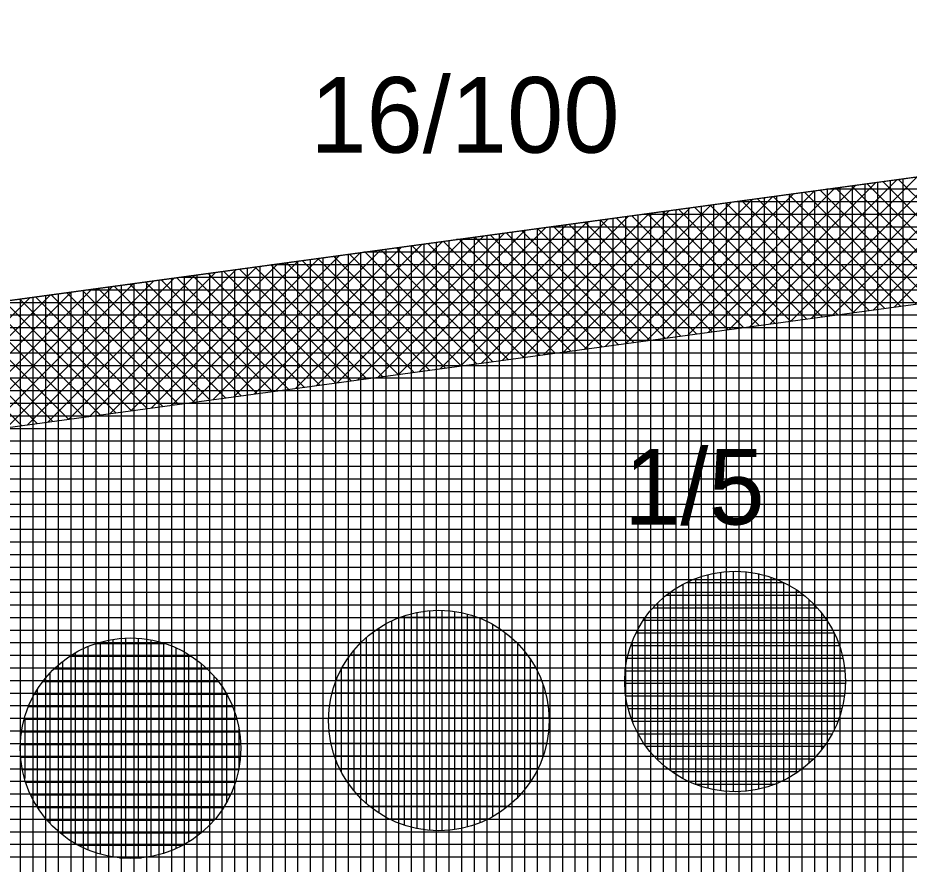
# Model space of a CAD drawing. Extents: x -565346 to -564154, y -1097386 to -1095620.
# Drawn here: x -565214.36 to -565200.22, y -1095862.85 to -1095849.42 of the extents above; entities that cross this region are included whole.
import ezdxf

# ---------------------------------------------------------------- set-up
doc = ezdxf.new("R2010")
doc.units = 0
for name, color, linetype in [('Vrstva 13', 7, 'Continuous'), ('Vrstva 40', 7, 'Continuous'), ('Vrstva 41', 7, 'Continuous'), ('Vrstva 42', 7, 'Continuous'), ('Vrstva 43', 7, 'Continuous'), ('Vrstva 44', 7, 'Continuous')]:
    doc.layers.add(name, color=color, linetype=linetype)

msp = doc.modelspace()

# ---------------------------------------------------------------- linework, layer by layer
at = {"layer": 'Vrstva 13'}
msp.add_line((-565231.27, -1095856.19), (-565188.3, -1095850.34), dxfattribs=at)
at = {"layer": 'Vrstva 41'}
for p, q in [((-565198.452, -1095851.722), (-565200.784, -1095854.055)), ((-565198.124, -1095851.678), (-565200.457, -1095854.01)), ((-565199.434, -1095851.856), (-565201.766, -1095854.188)), ((-565199.107, -1095851.811), (-565201.439, -1095854.144)), ((-565198.779, -1095851.767), (-565201.112, -1095854.099)), ((-565200.744, -1095852.034), (-565203.075, -1095854.366)), ((-565200.416, -1095851.99), (-565202.748, -1095854.321)), ((-565200.089, -1095851.945), (-565202.421, -1095854.277)), ((-565199.762, -1095851.9), (-565202.094, -1095854.232)), ((-565198.861, -1095853.793), (-565200.635, -1095852.019)), ((-565198.612, -1095853.759), (-565200.386, -1095851.985)), ((-565201.726, -1095852.168), (-565204.057, -1095854.499)), ((-565201.399, -1095852.123), (-565203.73, -1095854.455)), ((-565201.071, -1095852.079), (-565203.403, -1095854.41)), ((-565199.857, -1095853.929), (-565201.631, -1095852.155)), ((-565199.608, -1095853.895), (-565201.382, -1095852.121)), ((-565199.359, -1095853.861), (-565201.133, -1095852.087)), ((-565199.11, -1095853.827), (-565200.884, -1095852.053)), ((-565202.708, -1095852.302), (-565205.039, -1095854.633)), ((-565202.381, -1095852.257), (-565204.712, -1095854.588)), ((-565202.053, -1095852.212), (-565204.385, -1095854.544)), ((-565200.853, -1095854.064), (-565202.626, -1095852.29)), ((-565200.604, -1095854.03), (-565202.377, -1095852.257)), ((-565200.355, -1095853.996), (-565202.128, -1095852.223)), ((-565200.106, -1095853.962), (-565201.88, -1095852.189)), ((-565203.691, -1095852.435), (-565206.021, -1095854.766)), ((-565203.363, -1095852.391), (-565205.694, -1095854.721)), ((-565203.036, -1095852.346), (-565205.367, -1095854.677)), ((-565202.098, -1095854.233), (-565203.871, -1095852.46)), ((-565201.849, -1095854.199), (-565203.622, -1095852.426)), ((-565201.6, -1095854.165), (-565203.373, -1095852.392)), ((-565201.351, -1095854.132), (-565203.124, -1095852.358)), ((-565201.102, -1095854.098), (-565202.875, -1095852.324)), ((-565204.673, -1095852.569), (-565207.003, -1095854.899)), ((-565204.345, -1095852.524), (-565206.676, -1095854.855)), ((-565204.018, -1095852.48), (-565206.348, -1095854.81)), ((-565203.094, -1095854.368), (-565204.867, -1095852.595)), ((-565202.845, -1095854.334), (-565204.618, -1095852.562)), ((-565202.596, -1095854.301), (-565204.369, -1095852.528)), ((-565202.347, -1095854.267), (-565204.12, -1095852.494)), ((-565205.655, -1095852.703), (-565207.985, -1095855.033)), ((-565205.328, -1095852.658), (-565207.658, -1095854.988)), ((-565205, -1095852.614), (-565207.33, -1095854.944)), ((-565204.09, -1095854.504), (-565205.863, -1095852.731)), ((-565203.841, -1095854.47), (-565205.614, -1095852.697)), ((-565203.592, -1095854.436), (-565205.365, -1095852.663)), ((-565203.343, -1095854.402), (-565205.116, -1095852.629)), ((-565206.965, -1095852.881), (-565209.294, -1095855.21)), ((-565206.637, -1095852.836), (-565208.967, -1095855.166)), ((-565206.31, -1095852.792), (-565208.64, -1095855.122)), ((-565205.983, -1095852.747), (-565208.312, -1095855.077)), ((-565205.086, -1095854.639), (-565206.859, -1095852.867)), ((-565204.837, -1095854.605), (-565206.61, -1095852.833)), ((-565204.588, -1095854.571), (-565206.361, -1095852.799)), ((-565204.339, -1095854.537), (-565206.112, -1095852.765)), ((-565207.947, -1095853.015), (-565210.276, -1095855.344)), ((-565207.62, -1095852.97), (-565209.949, -1095855.299)), ((-565207.292, -1095852.926), (-565209.621, -1095855.255)), ((-565206.082, -1095854.774), (-565207.854, -1095853.002)), ((-565205.833, -1095854.74), (-565207.605, -1095852.968)), ((-565205.584, -1095854.707), (-565207.356, -1095852.934)), ((-565205.335, -1095854.673), (-565207.107, -1095852.9)), ((-565208.929, -1095853.148), (-565211.258, -1095855.477)), ((-565208.602, -1095853.104), (-565210.931, -1095855.433)), ((-565208.274, -1095853.059), (-565210.603, -1095855.388)), ((-565207.078, -1095854.909), (-565208.85, -1095853.138)), ((-565206.829, -1095854.876), (-565208.601, -1095853.104)), ((-565206.58, -1095854.842), (-565208.352, -1095853.07)), ((-565206.331, -1095854.808), (-565208.103, -1095853.036)), ((-565209.912, -1095853.282), (-565212.24, -1095855.611)), ((-565209.584, -1095853.238), (-565211.913, -1095855.566)), ((-565209.257, -1095853.193), (-565211.585, -1095855.522)), ((-565208.323, -1095855.079), (-565210.095, -1095853.307)), ((-565208.074, -1095855.045), (-565209.846, -1095853.273)), ((-565207.825, -1095855.011), (-565209.597, -1095853.239)), ((-565207.576, -1095854.977), (-565209.348, -1095853.206)), ((-565207.327, -1095854.943), (-565209.099, -1095853.172)), ((-565210.894, -1095853.416), (-565213.222, -1095855.744)), ((-565210.566, -1095853.371), (-565212.894, -1095855.699)), ((-565210.239, -1095853.327), (-565212.567, -1095855.655)), ((-565209.32, -1095855.214), (-565211.091, -1095853.443)), ((-565209.071, -1095855.18), (-565210.842, -1095853.409)), ((-565208.822, -1095855.146), (-565210.593, -1095853.375)), ((-565208.573, -1095855.112), (-565210.344, -1095853.341)), ((-565211.876, -1095853.55), (-565214.204, -1095855.877)), ((-565211.549, -1095853.505), (-565213.876, -1095855.833)), ((-565211.221, -1095853.461), (-565213.549, -1095855.788)), ((-565210.316, -1095855.349), (-565212.086, -1095853.578)), ((-565210.067, -1095855.315), (-565211.838, -1095853.544)), ((-565209.818, -1095855.282), (-565211.589, -1095853.511)), ((-565209.569, -1095855.248), (-565211.34, -1095853.477)), ((-565213.186, -1095853.728), (-565215.513, -1095856.055)), ((-565212.858, -1095853.683), (-565215.185, -1095856.011)), ((-565212.531, -1095853.639), (-565214.858, -1095855.966)), ((-565212.203, -1095853.594), (-565214.531, -1095855.922)), ((-565211.312, -1095855.484), (-565213.082, -1095853.714)), ((-565211.063, -1095855.451), (-565212.833, -1095853.68)), ((-565210.814, -1095855.417), (-565212.584, -1095853.646)), ((-565210.565, -1095855.383), (-565212.335, -1095853.612)), ((-565214.168, -1095853.862), (-565216.495, -1095856.188)), ((-565213.841, -1095853.817), (-565216.167, -1095856.144)), ((-565213.513, -1095853.773), (-565215.84, -1095856.1)), ((-565212.308, -1095855.62), (-565214.078, -1095853.849)), ((-565212.059, -1095855.586), (-565213.829, -1095853.816)), ((-565211.81, -1095855.552), (-565213.58, -1095853.782)), ((-565211.561, -1095855.518), (-565213.331, -1095853.748)), ((-565213.304, -1095855.755), (-565215.074, -1095853.985)), ((-565213.055, -1095855.721), (-565214.825, -1095853.951)), ((-565212.806, -1095855.687), (-565214.576, -1095853.917)), ((-565212.557, -1095855.654), (-565214.327, -1095853.883)), ((-565214.3, -1095855.89), (-565216.07, -1095854.121)), ((-565214.051, -1095855.857), (-565215.821, -1095854.087)), ((-565213.802, -1095855.823), (-565215.572, -1095854.053)), ((-565213.553, -1095855.789), (-565215.323, -1095854.019))]:
    msp.add_line(p, q, dxfattribs=at)
at = {"layer": 'Vrstva 42'}
msp.add_lwpolyline([(-565180.166, -1095851.786), (-565180.303, -1095849.791), (-565188.3, -1095850.34), (-565231.27, -1095856.19), (-565311.82, -1095858.04), (-565322.62, -1095856.13), (-565322.968, -1095858.099), (-565311.774, -1095860.039), (-565231.224, -1095858.189), (-565188.087, -1095852.33)], close=True, dxfattribs=at)
at = {"layer": 'Vrstva 43'}
for p, q in [((-565200.72, -1095852.031), (-565200.72, -1095867.811)), ((-565200.52, -1095852.004), (-565200.52, -1095867.789)), ((-565200.32, -1095851.976), (-565200.32, -1095867.766)), ((-565201.72, -1095852.167), (-565201.72, -1095867.923)), ((-565060.618, -1095852.14), (-565201.522, -1095852.14)), ((-565201.52, -1095852.14), (-565201.52, -1095867.9)), ((-565201.32, -1095852.113), (-565201.32, -1095867.878)), ((-565201.12, -1095852.085), (-565201.12, -1095867.856)), ((-565200.92, -1095852.058), (-565200.92, -1095867.833)), ((-565202.72, -1095852.303), (-565202.72, -1095868.035)), ((-565202.52, -1095852.276), (-565202.52, -1095868.012)), ((-565202.32, -1095852.249), (-565202.32, -1095867.99)), ((-565202.12, -1095852.221), (-565202.12, -1095867.967)), ((-565201.92, -1095852.194), (-565201.92, -1095867.945)), ((-565203.72, -1095852.439), (-565203.72, -1095868.146)), ((-565203.52, -1095852.412), (-565203.52, -1095868.124)), ((-565203.32, -1095852.385), (-565203.32, -1095868.102)), ((-565203.12, -1095852.358), (-565203.12, -1095868.079)), ((-565062.406, -1095852.34), (-565202.991, -1095852.34)), ((-565202.92, -1095852.33), (-565202.92, -1095868.057)), ((-565204.72, -1095852.575), (-565204.72, -1095868.258)), ((-565204.52, -1095852.548), (-565204.52, -1095868.236)), ((-565064.194, -1095852.54), (-565204.46, -1095852.54)), ((-565204.32, -1095852.521), (-565204.32, -1095868.214)), ((-565204.12, -1095852.494), (-565204.12, -1095868.191)), ((-565203.92, -1095852.467), (-565203.92, -1095868.169)), ((-565065.982, -1095852.74), (-565205.929, -1095852.74)), ((-565205.92, -1095852.739), (-565205.92, -1095868.393)), ((-565205.72, -1095852.712), (-565205.72, -1095868.37)), ((-565205.52, -1095852.684), (-565205.52, -1095868.348)), ((-565205.32, -1095852.657), (-565205.32, -1095868.325)), ((-565205.12, -1095852.63), (-565205.12, -1095868.303)), ((-565204.92, -1095852.603), (-565204.92, -1095868.281)), ((-565206.92, -1095852.875), (-565206.92, -1095868.504)), ((-565206.72, -1095852.848), (-565206.72, -1095868.482)), ((-565206.52, -1095852.82), (-565206.52, -1095868.46)), ((-565206.32, -1095852.793), (-565206.32, -1095868.437)), ((-565206.12, -1095852.766), (-565206.12, -1095868.415)), ((-565207.92, -1095853.011), (-565207.92, -1095868.616)), ((-565207.72, -1095852.984), (-565207.72, -1095868.594)), ((-565207.52, -1095852.957), (-565207.52, -1095868.572)), ((-565067.77, -1095852.94), (-565207.398, -1095852.94)), ((-565207.32, -1095852.929), (-565207.32, -1095868.549)), ((-565207.12, -1095852.902), (-565207.12, -1095868.527)), ((-565208.92, -1095853.147), (-565208.92, -1095868.728)), ((-565069.558, -1095853.14), (-565208.867, -1095853.14)), ((-565208.72, -1095853.12), (-565208.72, -1095868.706)), ((-565208.52, -1095853.093), (-565208.52, -1095868.683)), ((-565208.32, -1095853.066), (-565208.32, -1095868.661)), ((-565208.12, -1095853.038), (-565208.12, -1095868.639)), ((-565209.92, -1095853.283), (-565209.92, -1095868.84)), ((-565209.72, -1095853.256), (-565209.72, -1095868.818)), ((-565209.52, -1095853.229), (-565209.52, -1095868.795)), ((-565209.32, -1095853.202), (-565209.32, -1095868.773)), ((-565209.12, -1095853.174), (-565209.12, -1095868.75)), ((-565211.12, -1095853.447), (-565211.12, -1095868.974)), ((-565210.92, -1095853.42), (-565210.92, -1095868.952)), ((-565210.72, -1095853.392), (-565210.72, -1095868.929)), ((-565210.52, -1095853.365), (-565210.52, -1095868.907)), ((-565071.346, -1095853.34), (-565210.336, -1095853.34)), ((-565210.32, -1095853.338), (-565210.32, -1095868.885)), ((-565210.12, -1095853.311), (-565210.12, -1095868.862)), ((-565212.12, -1095853.583), (-565212.12, -1095869.086)), ((-565211.92, -1095853.556), (-565211.92, -1095869.064)), ((-565073.134, -1095853.54), (-565211.805, -1095853.54)), ((-565211.72, -1095853.528), (-565211.72, -1095869.041)), ((-565211.52, -1095853.501), (-565211.52, -1095869.019)), ((-565211.32, -1095853.474), (-565211.32, -1095868.997)), ((-565213.12, -1095853.719), (-565213.12, -1095869.198)), ((-565212.92, -1095853.692), (-565212.92, -1095869.176)), ((-565212.72, -1095853.665), (-565212.72, -1095869.153)), ((-565212.52, -1095853.637), (-565212.52, -1095869.131)), ((-565212.32, -1095853.61), (-565212.32, -1095869.108)), ((-565214.12, -1095853.855), (-565214.12, -1095869.31)), ((-565213.92, -1095853.828), (-565213.92, -1095869.287)), ((-565213.72, -1095853.801), (-565213.72, -1095869.265)), ((-565213.52, -1095853.773), (-565213.52, -1095869.243)), ((-565213.32, -1095853.746), (-565213.32, -1095869.22)), ((-565074.922, -1095853.74), (-565213.274, -1095853.74)), ((-565076.711, -1095853.94), (-565214.743, -1095853.94)), ((-565214.32, -1095853.882), (-565214.32, -1095869.332)), ((-565078.499, -1095854.14), (-565216.212, -1095854.14)), ((-565080.287, -1095854.34), (-565217.681, -1095854.34)), ((-565082.075, -1095854.54), (-565219.15, -1095854.54)), ((-565083.863, -1095854.74), (-565220.619, -1095854.74)), ((-565085.651, -1095854.94), (-565222.088, -1095854.94)), ((-565087.439, -1095855.14), (-565223.557, -1095855.14)), ((-565089.227, -1095855.34), (-565225.027, -1095855.34)), ((-565091.015, -1095855.54), (-565226.496, -1095855.54)), ((-565092.803, -1095855.74), (-565227.965, -1095855.74)), ((-565094.591, -1095855.94), (-565229.434, -1095855.94)), ((-565096.379, -1095856.14), (-565230.903, -1095856.14)), ((-565098.167, -1095856.34), (-565237.801, -1095856.34)), ((-565099.955, -1095856.54), (-565246.509, -1095856.54)), ((-565101.743, -1095856.74), (-565255.217, -1095856.74)), ((-565103.531, -1095856.94), (-565263.925, -1095856.94)), ((-565105.319, -1095857.14), (-565272.634, -1095857.14)), ((-565107.107, -1095857.34), (-565281.342, -1095857.34)), ((-565108.895, -1095857.54), (-565290.05, -1095857.54)), ((-565110.683, -1095857.74), (-565298.758, -1095857.74)), ((-565112.472, -1095857.94), (-565307.466, -1095857.94)), ((-565114.26, -1095858.14), (-565322.58, -1095858.14)), ((-565116.048, -1095858.34), (-565322.576, -1095858.34)), ((-565117.836, -1095858.54), (-565322.572, -1095858.54)), ((-565119.624, -1095858.74), (-565322.568, -1095858.74)), ((-565121.412, -1095858.94), (-565322.564, -1095858.94)), ((-565123.2, -1095859.14), (-565322.56, -1095859.14)), ((-565124.988, -1095859.34), (-565322.556, -1095859.34)), ((-565126.776, -1095859.54), (-565322.552, -1095859.54)), ((-565128.564, -1095859.74), (-565322.548, -1095859.74)), ((-565130.352, -1095859.94), (-565322.544, -1095859.94)), ((-565132.14, -1095860.14), (-565322.541, -1095860.14)), ((-565133.928, -1095860.34), (-565322.537, -1095860.34)), ((-565135.716, -1095860.54), (-565322.533, -1095860.54)), ((-565137.504, -1095860.74), (-565322.529, -1095860.74)), ((-565139.292, -1095860.94), (-565322.525, -1095860.94)), ((-565141.08, -1095861.14), (-565322.521, -1095861.14)), ((-565142.868, -1095861.34), (-565322.517, -1095861.34)), ((-565144.656, -1095861.54), (-565322.513, -1095861.54)), ((-565146.445, -1095861.74), (-565322.509, -1095861.74)), ((-565148.233, -1095861.94), (-565322.505, -1095861.94)), ((-565150.021, -1095862.14), (-565322.501, -1095862.14)), ((-565151.809, -1095862.34), (-565322.497, -1095862.34)), ((-565153.597, -1095862.54), (-565322.493, -1095862.54)), ((-565155.385, -1095862.74), (-565322.489, -1095862.74))]:
    msp.add_line(p, q, dxfattribs=at)
msp.add_lwpolyline([(-565311.82, -1095858.04), (-565322.62, -1095856.13), (-565322.28, -1095873.28), (-565318.28, -1095873.19), (-565230.93, -1095871.19), (-565052.84, -1095851.27), (-565052.77, -1095836.13), (-565130.42, -1095846.37), (-565188.3, -1095850.34), (-565231.27, -1095856.19)], close=True, dxfattribs=at)
at = {"layer": 'Vrstva 44'}
for p, q in [((-565203.41, -1095858.255), (-565203.41, -1095861.645)), ((-565203.21, -1095858.217), (-565203.21, -1095861.684)), ((-565203.01, -1095858.202), (-565203.01, -1095861.699)), ((-565202.81, -1095858.209), (-565202.81, -1095861.69)), ((-565202.61, -1095858.24), (-565202.61, -1095861.658)), ((-565203.752, -1095858.38), (-565202.211, -1095858.38)), ((-565203.61, -1095858.317), (-565203.61, -1095861.582)), ((-565202.41, -1095858.297), (-565202.41, -1095861.603)), ((-565202.21, -1095858.381), (-565202.21, -1095861.521)), ((-565204.01, -1095858.537), (-565204.01, -1095861.362)), ((-565203.81, -1095858.411), (-565203.81, -1095861.489)), ((-565202.01, -1095858.493), (-565202.01, -1095861.404)), ((-565204.067, -1095858.58), (-565201.893, -1095858.58)), ((-565201.81, -1095858.651), (-565201.81, -1095861.251)), ((-565207.63, -1095858.822), (-565207.63, -1095862.317)), ((-565204.281, -1095858.78), (-565201.681, -1095858.78)), ((-565204.21, -1095858.708), (-565204.21, -1095861.193)), ((-565208.288, -1095858.93), (-565207.075, -1095858.93)), ((-565208.23, -1095858.911), (-565208.23, -1095862.229)), ((-565208.03, -1095858.857), (-565208.03, -1095862.283)), ((-565207.83, -1095858.827), (-565207.83, -1095862.312)), ((-565207.43, -1095858.84), (-565207.43, -1095862.301)), ((-565207.23, -1095858.881), (-565207.23, -1095862.261)), ((-565207.03, -1095858.946), (-565207.03, -1095862.193)), ((-565204.41, -1095858.943), (-565204.41, -1095860.959)), ((-565201.61, -1095858.864), (-565201.61, -1095861.036)), ((-565208.63, -1095859.102), (-565208.63, -1095862.04)), ((-565208.43, -1095858.99), (-565208.43, -1095862.149)), ((-565206.83, -1095859.042), (-565206.83, -1095862.098)), ((-565204.434, -1095858.98), (-565201.525, -1095858.98)), ((-565208.671, -1095859.13), (-565206.687, -1095859.13)), ((-565206.63, -1095859.172), (-565206.63, -1095861.97)), ((-565204.55, -1095859.18), (-565201.411, -1095859.18)), ((-565201.41, -1095859.181), (-565201.41, -1095860.722)), ((-565213.118, -1095859.35), (-565212.02, -1095859.35)), ((-565213.05, -1095859.328), (-565213.05, -1095862.692)), ((-565212.85, -1095859.284), (-565212.85, -1095862.736)), ((-565212.65, -1095859.264), (-565212.65, -1095862.757)), ((-565212.45, -1095859.266), (-565212.45, -1095862.756)), ((-565212.25, -1095859.291), (-565212.25, -1095862.729)), ((-565212.05, -1095859.339), (-565212.05, -1095862.679)), ((-565208.912, -1095859.33), (-565206.446, -1095859.33)), ((-565208.83, -1095859.253), (-565208.83, -1095861.886)), ((-565206.43, -1095859.347), (-565206.43, -1095861.792)), ((-565204.634, -1095859.38), (-565201.327, -1095859.38)), ((-565204.61, -1095859.318), (-565204.61, -1095860.581)), ((-565213.45, -1095859.499), (-565213.45, -1095862.52)), ((-565213.25, -1095859.399), (-565213.25, -1095862.621)), ((-565211.85, -1095859.417), (-565211.85, -1095862.603)), ((-565211.65, -1095859.523), (-565211.65, -1095862.498)), ((-565209.087, -1095859.53), (-565206.275, -1095859.53)), ((-565209.03, -1095859.459), (-565209.03, -1095861.681)), ((-565213.65, -1095859.634), (-565213.65, -1095862.387)), ((-565213.532, -1095859.55), (-565211.606, -1095859.55)), ((-565211.45, -1095859.666), (-565211.45, -1095862.352)), ((-565206.23, -1095859.591), (-565206.23, -1095861.546)), ((-565204.689, -1095859.58), (-565201.27, -1095859.58)), ((-565213.783, -1095859.75), (-565211.357, -1095859.75)), ((-565209.23, -1095859.762), (-565209.23, -1095861.378)), ((-565209.213, -1095859.73), (-565206.145, -1095859.73)), ((-565204.72, -1095859.78), (-565201.24, -1095859.78)), ((-565213.961, -1095859.95), (-565211.18, -1095859.95)), ((-565213.85, -1095859.819), (-565213.85, -1095862.201)), ((-565211.25, -1095859.863), (-565211.25, -1095862.157)), ((-565209.307, -1095859.93), (-565206.053, -1095859.93)), ((-565214.05, -1095860.079), (-565214.05, -1095861.94)), ((-565206.03, -1095859.991), (-565206.03, -1095861.149)), ((-565204.728, -1095859.98), (-565201.232, -1095859.98)), ((-565214.093, -1095860.15), (-565211.047, -1095860.15)), ((-565211.05, -1095860.145), (-565211.05, -1095861.874)), ((-565209.373, -1095860.13), (-565205.988, -1095860.13)), ((-565204.714, -1095860.18), (-565201.247, -1095860.18)), ((-565214.189, -1095860.35), (-565210.951, -1095860.35)), ((-565209.413, -1095860.33), (-565205.948, -1095860.33)), ((-565204.675, -1095860.38), (-565201.285, -1095860.38)), ((-565214.257, -1095860.55), (-565210.884, -1095860.55)), ((-565214.25, -1095860.527), (-565214.25, -1095861.493)), ((-565209.428, -1095860.53), (-565205.931, -1095860.53)), ((-565204.611, -1095860.58), (-565201.348, -1095860.58)), ((-565214.3, -1095860.75), (-565210.841, -1095860.75)), ((-565210.85, -1095860.698), (-565210.85, -1095861.326)), ((-565209.421, -1095860.73), (-565205.939, -1095860.73)), ((-565204.519, -1095860.78), (-565201.442, -1095860.78)), ((-565209.391, -1095860.93), (-565205.969, -1095860.93)), ((-565214.318, -1095860.95), (-565210.822, -1095860.95)), ((-565204.393, -1095860.98), (-565201.566, -1095860.98)), ((-565214.312, -1095861.15), (-565210.826, -1095861.15)), ((-565209.338, -1095861.13), (-565206.024, -1095861.13)), ((-565204.223, -1095861.18), (-565201.738, -1095861.18)), ((-565214.285, -1095861.35), (-565210.855, -1095861.35)), ((-565209.255, -1095861.33), (-565206.104, -1095861.33)), ((-565203.985, -1095861.38), (-565201.974, -1095861.38)), ((-565214.234, -1095861.55), (-565210.907, -1095861.55)), ((-565209.141, -1095861.53), (-565206.219, -1095861.53)), ((-565203.615, -1095861.58), (-565202.346, -1095861.58)), ((-565214.155, -1095861.75), (-565210.985, -1095861.75)), ((-565208.989, -1095861.73), (-565206.371, -1095861.73)), ((-565208.78, -1095861.93), (-565206.582, -1095861.93)), ((-565214.044, -1095861.95), (-565211.095, -1095861.95)), ((-565213.898, -1095862.15), (-565211.244, -1095862.15)), ((-565208.472, -1095862.13), (-565206.89, -1095862.13)), ((-565213.693, -1095862.35), (-565211.447, -1095862.35)), ((-565213.399, -1095862.55), (-565211.743, -1095862.55)), ((-565212.742, -1095862.75), (-565212.4, -1095862.75))]:
    msp.add_line(p, q, dxfattribs=at)
for centre in [(-565202.98, -1095859.95), (-565207.68, -1095860.57), (-565212.57, -1095861.01)]:
    msp.add_circle(centre, 1.75, dxfattribs=at)

# ---------------------------------------------------------------- texts
at = {"layer": 'Vrstva 40'}
for s, p in [('16/100', (-565209.72, -1095851.56)), ('1/5', (-565204.74, -1095857.46))]:
    msp.add_text(s, height=1.2, dxfattribs=at).set_placement(p)

doc.saveas('drawing.dxf')
